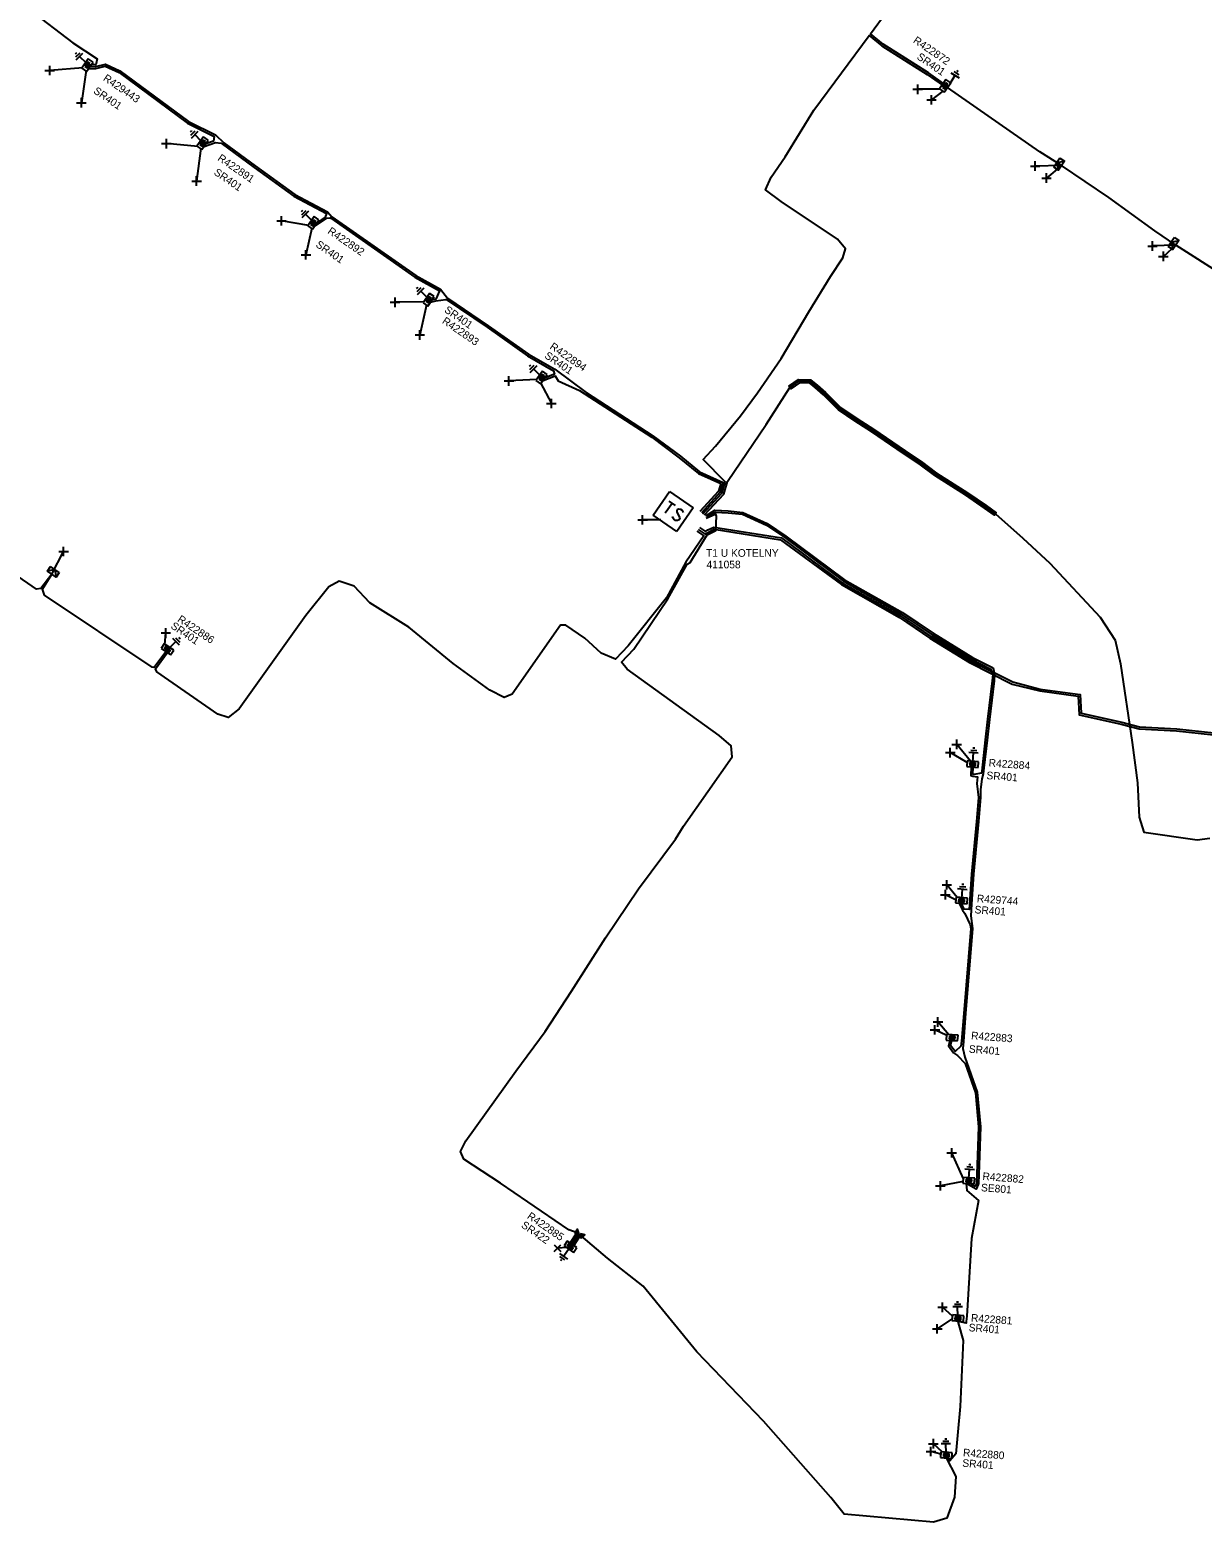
# Model space of a CAD drawing. Extents: x -540466 to -537383, y -1184038 to -1179972.
# Drawn here: x -538896.1 to -538742.6, y -1181583.2 to -1181387.7 of the extents above; entities that cross this region are included whole.
import ezdxf

# ---------------------------------------------------------------- set-up
doc = ezdxf.new("R2010")
doc.units = 0
for name, color, linetype in [('Vrstva 1', 7, 'Continuous'), ('Vrstva 14', 7, 'Continuous'), ('Vrstva 15', 7, 'Continuous'), ('Vrstva 19', 7, 'Continuous'), ('Vrstva 20', 7, 'Continuous'), ('Vrstva 25', 7, 'Continuous'), ('Vrstva 26', 7, 'Continuous'), ('Vrstva 27', 7, 'Continuous'), ('Vrstva 28', 7, 'Continuous'), ('Vrstva 29', 7, 'Continuous'), ('Vrstva 30', 7, 'Continuous'), ('Vrstva 31', 7, 'Continuous'), ('Vrstva 34', 7, 'Continuous'), ('Vrstva 4', 7, 'Continuous'), ('Vrstva 5', 7, 'Continuous'), ('Vrstva 59', 7, 'Continuous'), ('Vrstva 6', 7, 'Continuous'), ('Vrstva 8', 7, 'Continuous'), ('Vrstva 9', 7, 'Continuous')]:
    doc.layers.add(name, color=color, linetype=linetype)

# ---------------------------------------------------------------- blocks, each defined once
blk = doc.blocks.new('NN870')
at = {"layer": 'Vrstva 4'}
for points in [[(0, -0.25), (0.5, 0), (0, 0.25), (-0.5, 0), (0, -0.25)], [(0.37, 0), (0, 0.19), (-0.36, 0), (0, -0.19), (0.37, 0)], [(0.24, 0), (0, 0.12), (-0.25, 0), (0, -0.12), (0.24, 0)], [(0.12, 0), (0, 0.06), (-0.13, 0), (0, -0.06), (0.12, 0)]]:
    blk.add_lwpolyline(points, dxfattribs=at)
blk = doc.blocks.new('NN800')
at = {"layer": 'Vrstva 1'}
for points in [[(-0.44, 0.44), (0.44, -0.44)], [(-0.44, -0.44), (0.44, 0.44)]]:
    blk.add_lwpolyline(points, dxfattribs=at)
blk = doc.blocks.new('NN620')
at = {"layer": 'Vrstva 8'}
for points in [[(0.75, 0), (-0.75, 0)], [(-0.75, 0), (-0.75, -0.75)], [(0.75, -0.75), (0.75, 0)], [(-0.75, -0.75), (0.75, -0.75)], [(0.37, -0.18), (-0.38, -0.18)], [(-0.38, -0.18), (-0.38, -0.56)], [(-0.38, -0.56), (0.37, -0.56)], [(0.32, -0.23), (-0.33, -0.23)], [(-0.33, -0.23), (-0.33, -0.51)], [(-0.33, -0.51), (0.32, -0.51)], [(0.27, -0.27), (-0.28, -0.27)], [(-0.28, -0.27), (-0.28, -0.46)], [(-0.28, -0.46), (0.27, -0.46)], [(0.23, -0.32), (-0.23, -0.32)], [(-0.23, -0.32), (-0.23, -0.42)], [(-0.23, -0.42), (0.23, -0.42)], [(-0.19, -0.37), (0.19, -0.37)], [(0.23, -0.42), (0.23, -0.32)], [(0.27, -0.46), (0.27, -0.27)], [(0.32, -0.51), (0.32, -0.23)], [(0.37, -0.56), (0.37, -0.18)]]:
    blk.add_lwpolyline(points, dxfattribs=at)
blk = doc.blocks.new('NN630')
at = {"layer": 'Vrstva 9'}
for points in [[(0, -0.7), (-0.7, 0)], [(-0.7, -0.7), (-0.7, 0), (0.7, 0), (0.7, -0.7)], [(-0.7, -0.7), (0.7, -0.7)], [(0, -0.7), (0.7, 0)]]:
    blk.add_lwpolyline(points, dxfattribs=at)
blk = doc.blocks.new('NN810')
at = {"layer": 'Vrstva 14'}
for points in [[(0.63, -1.89), (-0.62, -1.89)], [(0, -0.64), (0, -1.89)], [(0.39, -2.2), (-0.4, -2.2)], [(0, -2.52), (-0.12, -2.52)], [(0.14, -2.52), (0, -2.52)]]:
    blk.add_lwpolyline(points, dxfattribs=at)
blk = doc.blocks.new('NN640')
at = {"layer": 'Vrstva 6'}
for points in [[(-1.89, 1.89), (1.89, 1.89)], [(-1.89, -1.89), (-1.89, 1.89)], [(-1.26, 0.79), (-0.22, 0.79)], [(-0.73, 0.79), (-0.73, -0.79)], [(1.2, 0.66), (0.94, 0.79), (0.66, 0.79), (0.41, 0.66), (0.28, 0.47), (0.28, 0.41), (0.41, 0.22), (1.13, -0.16), (1.26, -0.32), (1.26, -0.47), (1.13, -0.66), (0.91, -0.79), (0.63, -0.79), (0.5, -0.73), (0.28, -0.6)], [(1.89, 1.89), (1.89, -1.89)], [(1.89, -1.89), (-1.89, -1.89)]]:
    blk.add_lwpolyline(points, dxfattribs=at)

msp = doc.modelspace()

# ---------------------------------------------------------------- linework, layer by layer
at = {"layer": 'Vrstva 20'}
for points in [[(-538796.72, -1181434.43), (-538795.48, -1181433.56), (-538793.88, -1181433.57), (-538793.01, -1181434.3), (-538791.93, -1181435.25), (-538789.95, -1181437.22), (-538787.85, -1181438.67), (-538785.64, -1181440.06), (-538781.49, -1181442.9), (-538779.41, -1181444.28), (-538777.41, -1181445.81), (-538773.34, -1181448.37), (-538770.88, -1181450.06), (-538769.56, -1181451), (-538769.8, -1181451.32), (-538771.1, -1181450.38), (-538773.56, -1181448.71), (-538777.63, -1181446.13), (-538779.65, -1181444.6), (-538781.71, -1181443.24), (-538785.86, -1181440.4), (-538788.07, -1181439.01), (-538790.21, -1181437.52), (-538792.21, -1181435.55), (-538793.27, -1181434.6), (-538794.02, -1181433.97), (-538795.36, -1181433.96), (-538796.48, -1181434.75)], [(-538825.39, -1181546.69), (-538824.78, -1181545.73), (-538824.28, -1181546.05), (-538824.89, -1181547.01)], [(-538824.73, -1181545.87), (-538824.67, -1181545.32), (-538824.27, -1181545.36), (-538824.33, -1181545.91)], [(-538824.58, -1181545.7), (-538823.98, -1181545.54), (-538823.88, -1181545.92), (-538824.48, -1181546.08)]]:
    msp.add_lwpolyline(points, close=True, dxfattribs=at)
at = {"layer": 'Vrstva 5'}
for points in [[(-538776.49, -1181394.76), (-538778.46, -1181393.38), (-538784.4, -1181389.62), (-538786.06, -1181388.27), (-538781.95, -1181382.62), (-538779.01, -1181378.34), (-538775.9, -1181374.42), (-538771.83, -1181367.73), (-538768.84, -1181362.34), (-538760.4, -1181349.72), (-538754.83, -1181341.53), (-538752.64, -1181338.69), (-538746.98, -1181330.08), (-538740.44, -1181321.28)], [(-538903.23, -1181382.58), (-538902.08, -1181382.3), (-538900.71, -1181382.36), (-538896.23, -1181385.05), (-538890.51, -1181389.46), (-538887.34, -1181391.55), (-538887.48, -1181392.31), (-538888.12, -1181392.32)], [(-538807.98, -1181451.14), (-538805.49, -1181448.44), (-538805.07, -1181446.97), (-538807.96, -1181444.03), (-538806.36, -1181442.28), (-538803.07, -1181438.32), (-538800.84, -1181435.28), (-538797.72, -1181430.79), (-538794.12, -1181424.69), (-538791.28, -1181420.03), (-538789.66, -1181417.6), (-538789.3, -1181416.42), (-538790.35, -1181415.15), (-538797.73, -1181410.23), (-538799.81, -1181408.71), (-538799.06, -1181407.05), (-538797.2, -1181404.36), (-538793.47, -1181398.28), (-538786.22, -1181388.48), (-538784.54, -1181389.82), (-538778.6, -1181393.59), (-538776.61, -1181394.98)], [(-538888.47, -1181392.83), (-538887.49, -1181392.8), (-538886.28, -1181392.5), (-538884.46, -1181393.31), (-538875.5, -1181399.98), (-538871.99, -1181401.71), (-538872.11, -1181402.33), (-538873.09, -1181402.65)], [(-538888.29, -1181392.57), (-538887.52, -1181392.55), (-538886.24, -1181392.24), (-538884.34, -1181393.09), (-538875.36, -1181399.76), (-538871.83, -1181401.51), (-538870.75, -1181402.54), (-538866.63, -1181405.56), (-538861.42, -1181409.32), (-538857.16, -1181411.59), (-538856.57, -1181412.23), (-538845.58, -1181419.91), (-538842.35, -1181421.71), (-538841.45, -1181422.89), (-538836.12, -1181426.5), (-538830.84, -1181430.24), (-538827.39, -1181432.21), (-538823.29, -1181435.26), (-538814.54, -1181440.92), (-538810.94, -1181443.6), (-538808.43, -1181445.64), (-538805.35, -1181447.04), (-538805.71, -1181448.31), (-538808.19, -1181451)], [(-538731.75, -1181425.68), (-538733.99, -1181424.3), (-538739.67, -1181420), (-538746.06, -1181415.93), (-538748.8, -1181414.05), (-538754.84, -1181409.68), (-538761.04, -1181405.53), (-538763.85, -1181403.72), (-538775.96, -1181395.29)], [(-538873.32, -1181403), (-538871.84, -1181402.51), (-538871.09, -1181402.6), (-538866.77, -1181405.76), (-538861.56, -1181409.54), (-538857.29, -1181411.81), (-538857.46, -1181412.28), (-538858.47, -1181412.96)], [(-538858.86, -1181413.52), (-538857.23, -1181412.42), (-538856.83, -1181412.35), (-538856.73, -1181412.42), (-538845.72, -1181420.13), (-538842.48, -1181421.93), (-538842.95, -1181423), (-538843.46, -1181423.11)], [(-538843.67, -1181423.42), (-538842.98, -1181423.26), (-538841.64, -1181423.06), (-538841.63, -1181423.07), (-538836.26, -1181426.7), (-538830.98, -1181430.46), (-538827.56, -1181432.39), (-538827.44, -1181432.83), (-538828.65, -1181433.31)], [(-538828.9, -1181433.68), (-538827.34, -1181433.06), (-538826.94, -1181433.71), (-538824.16, -1181434.99), (-538814.68, -1181441.12), (-538811.1, -1181443.8), (-538808.55, -1181445.86), (-538805.65, -1181447.19), (-538805.94, -1181448.19), (-538808.39, -1181450.85)], [(-538807.8, -1181451.26), (-538805.26, -1181448.56), (-538804.79, -1181446.9), (-538799.71, -1181439.45), (-538796.6, -1181434.59), (-538795.42, -1181433.76), (-538793.95, -1181433.77), (-538793.14, -1181434.45), (-538792.07, -1181435.4), (-538790.08, -1181437.37), (-538787.96, -1181438.84), (-538785.75, -1181440.23), (-538781.6, -1181443.07), (-538779.53, -1181444.44), (-538777.52, -1181445.97), (-538773.45, -1181448.54), (-538770.99, -1181450.22), (-538769.68, -1181451.16), (-538766.1, -1181454.31), (-538762.56, -1181457.61), (-538755.94, -1181464.69), (-538754, -1181467.68), (-538753.29, -1181470.78), (-538751.78, -1181481.08), (-538751.06, -1181486.39), (-538750.84, -1181490.9), (-538750.25, -1181492.83), (-538743.27, -1181493.84), (-538741.58, -1181493.63)], [(-538878.34, -1181469.21), (-538879.88, -1181471.28), (-538880.11, -1181471.25), (-538894.24, -1181461.79), (-538894.47, -1181461.03), (-538893.25, -1181459.04), (-538893.26, -1181459.03), (-538894.71, -1181460.92), (-538895.25, -1181461.02), (-538907.2, -1181452.8), (-538908.8, -1181450.11), (-538907.86, -1181449.08)], [(-538824.47, -1181545.34), (-538825.53, -1181544.96), (-538834.52, -1181538.81), (-538839.29, -1181535.69), (-538839.75, -1181534.69), (-538839.06, -1181533.28), (-538832.5, -1181524.15), (-538828.63, -1181518.94), (-538825.18, -1181513.66), (-538820.76, -1181506.7), (-538816.44, -1181500.27), (-538811.57, -1181493.77), (-538810.53, -1181492.08), (-538804.15, -1181482.97), (-538804.3, -1181481.55), (-538805.84, -1181480.19), (-538817.92, -1181471.49), (-538818.67, -1181470.58), (-538817.02, -1181468.89), (-538812.57, -1181462.29), (-538810.06, -1181457.74), (-538809.67, -1181457.51), (-538807.45, -1181453.9), (-538806.28, -1181453.31), (-538806.2, -1181451.46), (-538806.28, -1181451.2), (-538807.58, -1181451.74)], [(-538807.59, -1181451.41), (-538806.41, -1181450.66), (-538804.68, -1181450.77), (-538802.76, -1181450.95), (-538799.58, -1181452.4), (-538797.13, -1181454.06), (-538789.46, -1181459.77), (-538781.83, -1181464.07), (-538777.85, -1181466.78), (-538772.69, -1181469.97), (-538769.98, -1181471.32), (-538769.78, -1181472.2), (-538769.86, -1181473.02), (-538770.46, -1181478.07), (-538770.76, -1181480.78), (-538771.18, -1181484.43), (-538771.27, -1181485.21), (-538771.47, -1181485.86), (-538771.64, -1181487.31), (-538771.63, -1181488.3), (-538771.89, -1181491.47), (-538772.54, -1181498.37), (-538772.82, -1181502.29), (-538772.92, -1181503.8), (-538772.66, -1181505.46), (-538773.58, -1181516.62), (-538773.88, -1181520.26), (-538773.95, -1181521.17), (-538773.68, -1181522.34), (-538772.05, -1181526.93), (-538771.65, -1181531.44), (-538771.77, -1181535.23), (-538771.9, -1181538.88), (-538771.94, -1181538.99), (-538772.2, -1181539.6), (-538773.2, -1181539.03), (-538773.2, -1181538.88)], [(-538807.43, -1181451.52), (-538806.35, -1181450.92), (-538804.7, -1181451.01), (-538802.82, -1181451.19), (-538799.68, -1181452.62), (-538797.27, -1181454.26), (-538789.59, -1181459.98), (-538781.96, -1181464.28), (-538777.98, -1181466.99), (-538772.82, -1181470.18), (-538770.26, -1181471.48), (-538770.02, -1181472.18), (-538770.1, -1181473), (-538770.7, -1181478.05), (-538771.01, -1181480.76), (-538771.43, -1181484.41), (-538771.48, -1181484.88), (-538771.51, -1181485.13), (-538772.52, -1181485.3), (-538772.65, -1181485.26), (-538772.61, -1181484.32)], [(-538808.77, -1181453.43), (-538807.89, -1181454.02), (-538810.21, -1181457.49), (-538812.78, -1181462.16), (-538817.8, -1181468.44), (-538819.42, -1181470.2), (-538821.31, -1181469.4), (-538823.45, -1181467.42), (-538825.95, -1181465.73), (-538826.63, -1181465.74), (-538832.95, -1181474.78), (-538834, -1181475.19), (-538835.89, -1181474.25), (-538840.69, -1181470.75), (-538846.51, -1181466.01), (-538851.6, -1181462.8), (-538853.68, -1181460.63), (-538855.65, -1181459.95), (-538856.98, -1181460.72), (-538859.98, -1181464.45), (-538868.72, -1181476.71), (-538870.15, -1181477.84), (-538871.52, -1181477.37), (-538879.51, -1181471.85), (-538879.68, -1181471.43), (-538878.14, -1181469.36)], [(-538808.6, -1181453.19), (-538807.69, -1181453.79), (-538807.62, -1181453.71), (-538806.51, -1181453.14), (-538797.82, -1181454.53), (-538789.86, -1181460.41), (-538782.23, -1181464.71), (-538778.25, -1181467.41), (-538773.07, -1181470.61), (-538767.48, -1181473.44), (-538763.85, -1181474.33), (-538758.84, -1181475.03), (-538758.7, -1181477.46), (-538753.19, -1181478.69), (-538750.86, -1181479.3), (-538745.96, -1181479.57), (-538741.11, -1181480.09), (-538739.24, -1181480.49), (-538737.7, -1181480.97), (-538736.76, -1181481.19), (-538734.89, -1181481.41), (-538732.4, -1181481.76), (-538731.77, -1181481.57), (-538731.19, -1181481.59)], [(-538808.44, -1181452.94), (-538807.64, -1181453.47), (-538807.34, -1181453.25), (-538806.55, -1181452.88), (-538797.71, -1181454.3), (-538789.73, -1181460.2), (-538782.1, -1181464.5), (-538778.12, -1181467.2), (-538772.94, -1181470.4), (-538767.38, -1181473.17), (-538763.81, -1181474.1), (-538758.6, -1181474.81), (-538758.46, -1181477.26), (-538753.13, -1181478.45), (-538750.82, -1181479.06), (-538745.94, -1181479.32), (-538741.09, -1181479.85), (-538739.18, -1181480.25), (-538737.67, -1181480.71), (-538736.73, -1181480.97), (-538734.75, -1181481.15), (-538732.45, -1181481.49), (-538731.78, -1181481.29), (-538731.16, -1181481.33)], [(-538772.85, -1181484.3), (-538772.91, -1181485.44), (-538772.64, -1181485.53), (-538772.02, -1181485.6), (-538772.12, -1181486.45), (-538771.89, -1181488.32), (-538772.14, -1181491.45), (-538772.79, -1181498.35), (-538773.07, -1181502.27), (-538773.11, -1181502.98), (-538773.77, -1181502.95), (-538774.14, -1181502.19)], [(-538774.43, -1181502.16), (-538773.99, -1181503.06), (-538773.67, -1181503.49), (-538773, -1181504.97), (-538772.91, -1181505.46), (-538773.83, -1181516.61), (-538774.13, -1181520.24), (-538774.19, -1181520.88), (-538774.96, -1181521.57), (-538775.55, -1181520.78), (-538775.38, -1181520.14)], [(-538775.63, -1181520.12), (-538775.83, -1181520.82), (-538775.15, -1181521.74), (-538774.64, -1181522.11), (-538773.66, -1181523.17), (-538772.29, -1181526.99), (-538771.9, -1181531.44), (-538772.02, -1181535.21), (-538772.14, -1181538.82), (-538772.2, -1181538.96), (-538772.34, -1181539.23), (-538772.84, -1181538.91)], [(-538773.51, -1181538.86), (-538773.44, -1181539.77), (-538771.88, -1181541.11), (-538772.79, -1181546.08), (-538773.26, -1181553.36), (-538773.44, -1181556.24), (-538773.51, -1181556.97), (-538773.53, -1181557.15), (-538774.33, -1181556.99), (-538774.35, -1181556.91)], [(-538825.22, -1181546.8), (-538824.51, -1181545.67), (-538824.47, -1181545.34)], [(-538823.93, -1181545.73), (-538824.39, -1181545.85), (-538825.06, -1181546.9)], [(-538776.14, -1181574.83), (-538774.85, -1181577.27), (-538775.02, -1181579.96), (-538776.05, -1181582.71), (-538777.78, -1181583.24), (-538789.51, -1181582.18), (-538791.22, -1181580.01), (-538800.04, -1181570.01), (-538808.77, -1181560.92), (-538815.81, -1181552.34), (-538820.5, -1181548.65), (-538823.93, -1181545.73)], [(-538774.62, -1181556.89), (-538774.54, -1181557.14), (-538773.89, -1181559.43), (-538774.31, -1181568.07), (-538774.6, -1181571.39), (-538774.85, -1181574.3), (-538775.38, -1181574.89), (-538775.65, -1181575.19), (-538775.83, -1181574.85)]]:
    msp.add_lwpolyline(points, dxfattribs=at)
at = {"layer": 'Vrstva 59'}
for points in [[(-538889.19, -1181392.72), (-538893.54, -1181393.07)], [(-538888.78, -1181393.02), (-538889.39, -1181397.28)], [(-538776.9, -1181395.51), (-538779.86, -1181395.53)], [(-538776.57, -1181395.77), (-538778.06, -1181396.91)], [(-538874.15, -1181403), (-538878.26, -1181402.64)], [(-538873.76, -1181403.25), (-538874.3, -1181407.54)], [(-538761.04, -1181405.53), (-538764.47, -1181405.58)], [(-538761.04, -1181405.53), (-538762.98, -1181407.15)], [(-538859.61, -1181413.36), (-538863.19, -1181412.75)], [(-538859.19, -1181413.73), (-538859.98, -1181417.22)], [(-538746.06, -1181415.93), (-538749.11, -1181416.05)], [(-538746.06, -1181415.93), (-538747.68, -1181417.41)], [(-538844.53, -1181423.37), (-538848.31, -1181423.43)], [(-538844.18, -1181423.76), (-538845.06, -1181427.71)], [(-538829.73, -1181433.56), (-538833.39, -1181433.73)], [(-538829.26, -1181433.99), (-538827.84, -1181436.69)], [(-538813.48, -1181451.92), (-538815.89, -1181451.92)], [(-538893.26, -1181459.03), (-538891.72, -1181456.07)], [(-538878.45, -1181468.25), (-538878.34, -1181466.75)], [(-538773.39, -1181483.74), (-538775.59, -1181482.43)], [(-538772.95, -1181483.55), (-538774.75, -1181481.34)], [(-538774.67, -1181501.42), (-538776.04, -1181499.75)], [(-538774.84, -1181501.77), (-538776.23, -1181501.04)], [(-538775.76, -1181519.39), (-538777.2, -1181517.71)], [(-538776.06, -1181519.49), (-538777.6, -1181518.74)], [(-538773.84, -1181538.25), (-538775.4, -1181534.86)], [(-538773.9, -1181538.63), (-538776.89, -1181539.19)], [(-538825.78, -1181547.24), (-538827.05, -1181547.33)], [(-538775.31, -1181556.26), (-538776.61, -1181555.09)], [(-538775.32, -1181556.58), (-538777.29, -1181557.92)], [(-538776.6, -1181574.07), (-538777.8, -1181572.96)], [(-538776.82, -1181574.34), (-538778.12, -1181573.98)]]:
    msp.add_lwpolyline(points, dxfattribs=at)

# ---------------------------------------------------------------- block references
at = {"layer": 'Vrstva 15'}
for p, rotation in [((-538888.29, -1181392.57), -135), ((-538775.96, -1181395.29), 148.46816385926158), ((-538873.21, -1181402.8), -135), ((-538858.7, -1181413.23), -135), ((-538843.6, -1181423.31), -135), ((-538828.82, -1181433.5), -134.99999990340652), ((-538878.34, -1181469.21), 135), ((-538772.69, -1181484.31), 175.64315828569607), ((-538774.14, -1181502.18), 175.64315828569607), ((-538773.2, -1181538.88), 175.64315842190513), ((-538825.14, -1181546.85), -34.37234147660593), ((-538774.62, -1181556.89), -179.80129164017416), ((-538776.14, -1181574.83), -179.35714153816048)]:
    msp.add_blockref('NN810', p, dxfattribs=dict(at, rotation=rotation))
at = {"layer": 'Vrstva 19'}
for p, rotation in [((-538824.47, -1181545.34), 82.73377747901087), ((-538823.93, -1181545.73), 14.067502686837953)]:
    msp.add_blockref('NN870', p, dxfattribs=dict(at, rotation=rotation))
at = {"layer": 'Vrstva 25', "rotation": -34.64668053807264}
msp.add_blockref('NN640', (-538811.88, -1181450.84), dxfattribs=at)
at = {"layer": 'Vrstva 28'}
for p, rotation in [((-538888.29, -1181392.57), -124.4581195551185), ((-538775.96, -1181395.29), -124.37427226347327), ((-538873.21, -1181402.8), -124.45811942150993), ((-538858.7, -1181413.24), -124.45811942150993), ((-538843.6, -1181423.31), -124.45811942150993), ((-538828.82, -1181433.5), -124.45811942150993), ((-538878.34, -1181469.21), 145.91936665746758), ((-538772.69, -1181484.31), 175.65466110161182), ((-538774.14, -1181502.18), 175.65466110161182), ((-538775.38, -1181520.14), 175.65466110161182), ((-538773.2, -1181538.88), 175.6546611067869), ((-538825.14, -1181546.85), -34.49882221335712), ((-538774.62, -1181556.89), 175.65466123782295), ((-538776.14, -1181574.83), 175.654661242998)]:
    msp.add_blockref('NN620', p, dxfattribs=dict(at, rotation=rotation))
at = {"layer": 'Vrstva 31'}
for p, rotation in [((-538761.04, -1181405.53), -124.44761382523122), ((-538746.06, -1181415.93), -124.43898898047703), ((-538893.26, -1181459.03), 145.64415565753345)]:
    msp.add_blockref('NN630', p, dxfattribs=dict(at, rotation=rotation))
at = {"layer": 'Vrstva 34'}
for p, rotation in [((-538893.54, -1181393.07), 44.99999995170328), ((-538779.86, -1181395.53), 44.99999995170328), ((-538889.39, -1181397.28), 45), ((-538778.06, -1181396.91), 45), ((-538878.26, -1181402.64), 45.00000009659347), ((-538764.47, -1181405.58), 45), ((-538874.3, -1181407.54), 45), ((-538762.98, -1181407.15), 45), ((-538863.19, -1181412.75), 45), ((-538859.98, -1181417.22), 45), ((-538749.11, -1181416.06), 45), ((-538747.68, -1181417.41), 44.99999995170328), ((-538848.31, -1181423.43), 45), ((-538845.06, -1181427.71), 45), ((-538833.39, -1181433.73), 45), ((-538827.84, -1181436.69), 45), ((-538815.89, -1181451.92), 44.99999995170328), ((-538891.72, -1181456.07), 45), ((-538878.34, -1181466.75), 45), ((-538774.75, -1181481.34), 45), ((-538775.59, -1181482.43), 45), ((-538776.23, -1181501.04), 45), ((-538776.04, -1181499.75), 45), ((-538777.6, -1181518.74), 45), ((-538777.2, -1181517.71), 44.99999995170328), ((-538775.4, -1181534.86), 45), ((-538776.89, -1181539.19), 45), ((-538776.61, -1181555.09), 45), ((-538777.29, -1181557.92), 45), ((-538777.8, -1181572.96), 45), ((-538778.12, -1181573.98), 45)]:
    msp.add_blockref('NN800', p, dxfattribs=dict(at, rotation=rotation))
msp.add_blockref('NN800', (-538827.05, -1181547.33), dxfattribs=at)

# ---------------------------------------------------------------- texts
at = {"layer": 'Vrstva 26'}
msp.add_text('411058', height=1, dxfattribs=at).set_placement((-538807.51, -1181458.28))
at = {"layer": 'Vrstva 27'}
msp.add_text('T1 U KOTELNY', height=1, dxfattribs=at).set_placement((-538807.58, -1181456.77))
at = {"layer": 'Vrstva 29'}
for s, rotation, p in [('R422872', 325.626, (-538780.54, -1181389.34)), ('R429443', 325.542, (-538886.63, -1181394.29)), ('R422891', 325.542, (-538871.64, -1181404.76)), ('R422892', 325.542, (-538857.23, -1181414.32)), ('R422893', 325.542, (-538842.23, -1181426.1)), ('R422894', 325.542, (-538828.14, -1181429.45)), ('R422886', 325.919, (-538876.9, -1181465.17)), ('R422884', 355.655, (-538770.59, -1181484.23)), ('R429744', 355.655, (-538772.14, -1181502.01)), ('R422883', 355.655, (-538772.89, -1181519.97)), ('R422882', 355.655, (-538771.4, -1181538.41)), ('R422885', 325.501, (-538831.1, -1181543.37)), ('R422881', 355.655, (-538772.91, -1181556.95)), ('R422880', 355.655, (-538773.95, -1181574.6))]:
    msp.add_text(s, height=1, rotation=rotation, dxfattribs=at).set_placement(p)
at = {"layer": 'Vrstva 30'}
for s, rotation, p in [('SR401', 325.626, (-538780.06, -1181391.49)), ('SR401', 325.542, (-538887.9, -1181395.95)), ('SR401', 325.542, (-538872.13, -1181406.62)), ('SR401', 325.542, (-538858.79, -1181416.08)), ('SR401', 325.542, (-538841.94, -1181424.64)), ('SR401', 325.542, (-538828.82, -1181430.63)), ('SR401', 325.919, (-538877.78, -1181466.05)), ('SR401', 355.655, (-538770.88, -1181485.89)), ('SR401', 355.655, (-538772.43, -1181503.47)), ('SR401', 355.655, (-538773.19, -1181521.73)), ('SE801', 355.655, (-538771.59, -1181539.88)), ('SR422', 325.501, (-538831.88, -1181544.54)), ('SR401', 355.655, (-538773.21, -1181558.22)), ('SR401', 355.655, (-538774.04, -1181575.97))]:
    msp.add_text(s, height=1, rotation=rotation, dxfattribs=at).set_placement(p)

doc.saveas('drawing.dxf')
